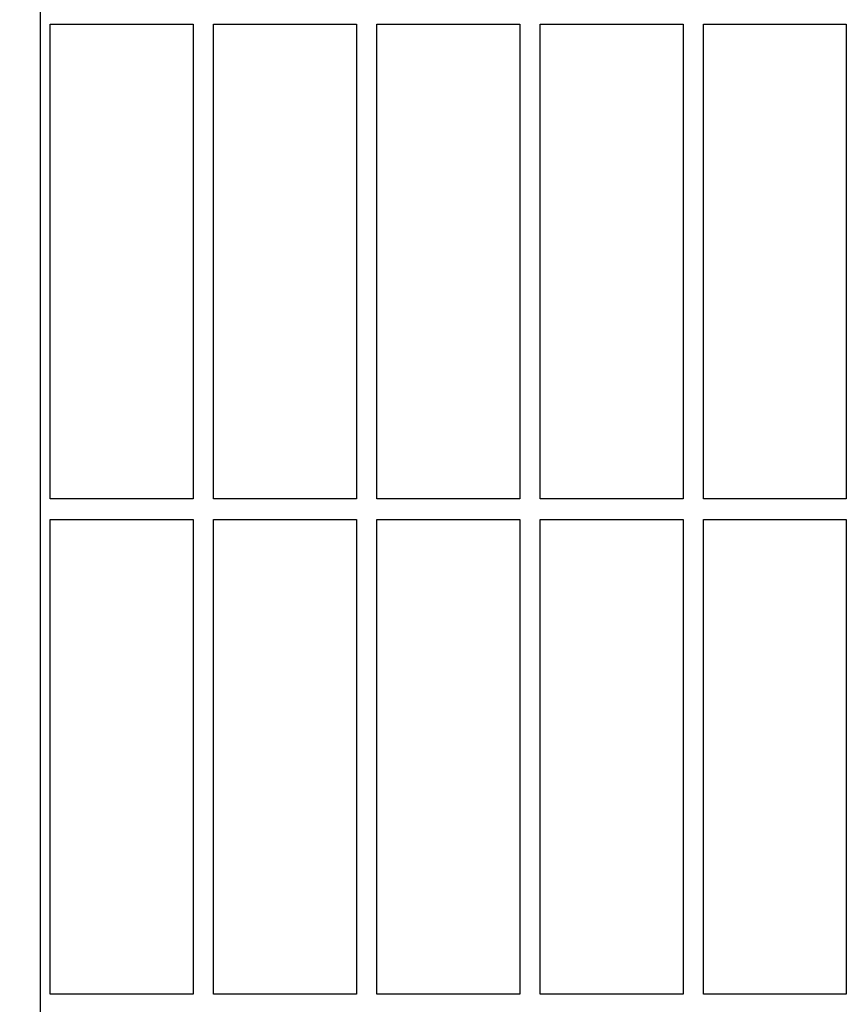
# Model space of a CAD drawing. Header units: inches. Extents: x 24 to 1128, y -69 to 748.
# Tile 649 of 656: x 760.49 to 765.55, y 640.78 to 646.8. Entities that reach past the tile are written whole.
import ezdxf

# ---------------------------------------------------------------- set-up
doc = ezdxf.new("R2010")
doc.units = ezdxf.units.IN
doc.header["$LTSCALE"] = 32
doc.header["$MEASUREMENT"] = 0
doc.layers.add('Visible (ANSI)', color=7, linetype='Continuous', lineweight=30)

msp = doc.modelspace()

# ---------------------------------------------------------------- linework, layer by layer
at = {"layer": 'Visible (ANSI)'}
for p, q in [((760.61063, 649.33853), (760.61063, 638.46092)), ((760.67313, 643.86978), (760.67313, 646.77603)), ((760.67313, 646.77603), (761.54813, 646.77603)), ((761.54813, 646.77603), (761.54813, 643.86978)), ((761.67313, 643.86978), (761.67313, 646.77603)), ((761.67313, 646.77603), (762.54813, 646.77603)), ((762.54813, 646.77603), (762.54813, 643.86978)), ((762.67313, 643.86978), (762.67313, 646.77603)), ((762.67313, 646.77603), (763.54813, 646.77603)), ((763.54813, 646.77603), (763.54813, 643.86978)), ((763.67313, 643.86978), (763.67313, 646.77603)), ((763.67313, 646.77603), (764.54813, 646.77603)), ((764.54813, 646.77603), (764.54813, 643.86978)), ((764.67313, 643.86978), (764.67313, 646.77603)), ((764.67313, 646.77603), (765.54813, 646.77603)), ((765.54813, 646.77603), (765.54813, 643.86978)), ((761.54813, 643.86978), (760.67313, 643.86978)), ((762.54813, 643.86978), (761.67313, 643.86978)), ((763.54813, 643.86978), (762.67313, 643.86978)), ((764.54813, 643.86978), (763.67313, 643.86978)), ((765.54813, 643.86978), (764.67313, 643.86978)), ((760.67313, 640.83853), (760.67313, 643.74478)), ((760.67313, 643.74478), (761.54813, 643.74478)), ((761.54813, 643.74478), (761.54813, 640.83853)), ((761.67313, 640.83853), (761.67313, 643.74478)), ((761.67313, 643.74478), (762.54813, 643.74478)), ((762.54813, 643.74478), (762.54813, 640.83853)), ((762.67313, 640.83853), (762.67313, 643.74478)), ((762.67313, 643.74478), (763.54813, 643.74478)), ((763.54813, 643.74478), (763.54813, 640.83853)), ((763.67313, 640.83853), (763.67313, 643.74478)), ((763.67313, 643.74478), (764.54813, 643.74478)), ((764.54813, 643.74478), (764.54813, 640.83853)), ((764.67313, 640.83853), (764.67313, 643.74478)), ((764.67313, 643.74478), (765.54813, 643.74478)), ((765.54813, 643.74478), (765.54813, 640.83853)), ((761.54813, 640.83853), (760.67313, 640.83853)), ((762.54813, 640.83853), (761.67313, 640.83853)), ((763.54813, 640.83853), (762.67313, 640.83853)), ((764.54813, 640.83853), (763.67313, 640.83853)), ((765.54813, 640.83853), (764.67313, 640.83853))]:
    msp.add_line(p, q, dxfattribs=at)
msp.add_open_spline([(752.90563, 643.41853), (753.62457, 643.41853), (754.34313, 643.30283), (755.80064, 642.83311), (756.53668, 642.46198), (758.10496, 641.38096), (758.92208, 640.61382), (760.50936, 638.69863), (761.26917, 637.52227), (762.62778, 634.87399), (763.22644, 633.40197), (763.99369, 631.00025), (764.23032, 630.1524), (764.44081, 629.28056)], degree=3, knots=[0, 0, 0, 0, 0.1597645, 0.1597645, 0.3319034, 0.3319034, 0.5428381, 0.5428381, 0.7725466, 0.7725466, 1.0022551, 1.0022551, 1.1209427, 1.1209427, 1.1209427, 1.1209427], dxfattribs=at)

doc.saveas('drawing.dxf')
